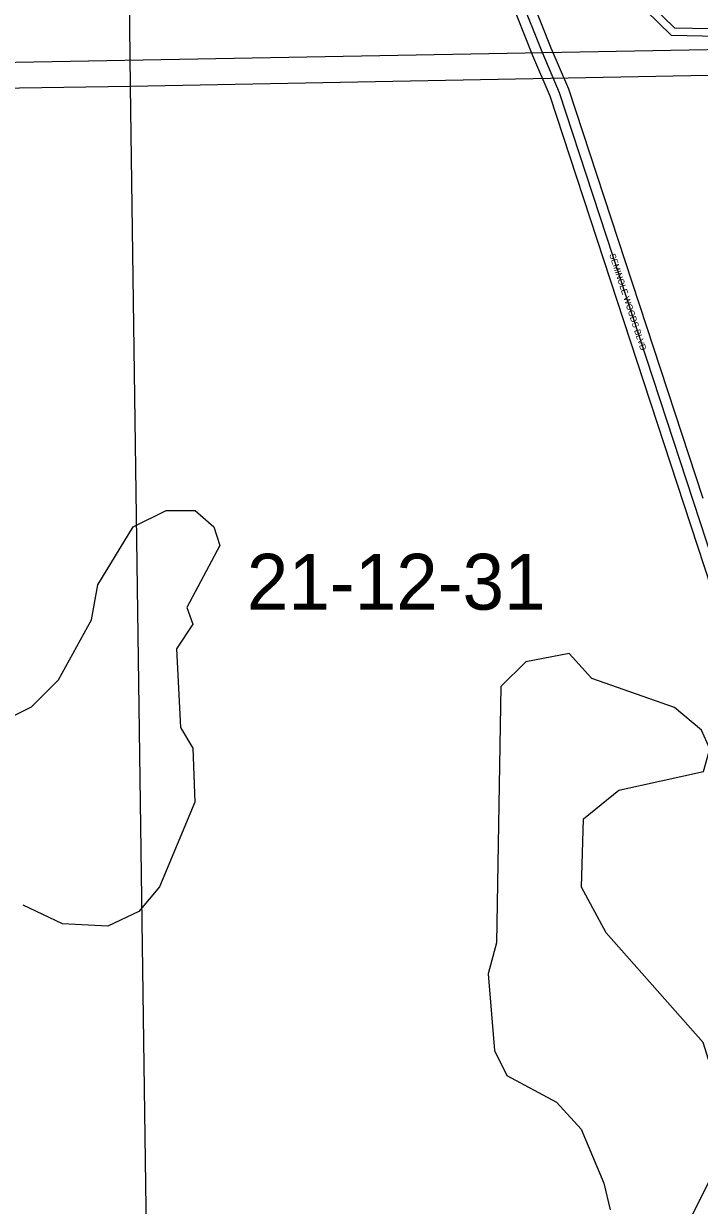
# Model space of a CAD drawing. Extents: x 457167 to 656239, y 1787309 to 1969297.
# Drawn here: x 595422 to 598146, y 1856997 to 1861760 of the extents above; entities that cross this region are included whole.
import ezdxf

# ---------------------------------------------------------------- set-up
doc = ezdxf.new("R2010")
doc.units = 0
for name, color, linetype in [('Level 1', 7, 'Continuous'), ('Level 2', 7, 'Continuous'), ('Level 22', 7, 'Continuous'), ('Level 23', 7, 'Continuous'), ('Level 31', 7, 'Continuous'), ('Level 32', 7, 'Continuous'), ('Level 34', 7, 'Continuous'), ('Level 5', 7, 'Continuous'), ('Level 7', 7, 'Continuous')]:
    doc.layers.add(name, color=color, linetype=linetype)

msp = doc.modelspace()

# ---------------------------------------------------------------- linework, layer by layer
at = {"layer": 'Level 1'}
for p, q in [((595782.327, 1866796.248), (595851.931, 1861507.1)), ((601139.481, 1861606.653), (595851.931, 1861507.1)), ((595851.931, 1861507.1), (590444.394, 1861420.316)), ((595851.931, 1861507.1), (595925.673, 1856239.971))]:
    msp.add_line(p, q, dxfattribs=at)
at = {"layer": 'Level 22'}
for p, q in [((597173.017, 1862498.819), (597510.621, 1861647.751)), ((597510.621, 1861647.751), (597581.335, 1861482.915)), ((597581.335, 1861482.915), (598121.73, 1859835.182))]:
    msp.add_line(p, q, dxfattribs=at)
msp.add_lwpolyline([(598121.73, 1859835.182), (598676.745, 1858142.71), (598655.759, 1857951.109), (598584.168, 1857556.681), (598576.741, 1857443.731), (598559.917, 1857311.995)], dxfattribs=at)
at = {"layer": 'Level 23'}
for p, q in [((597135.835, 1862484.07), (597473.642, 1861632.488)), ((597220.575, 1862487.407), (597547.598, 1861663.012)), ((597473.641, 1861632.487), (597543.876, 1861468.768)), ((597547.599, 1861663.013), (597618.792, 1861497.059)), ((597618.791, 1861497.059), (598159.737, 1859847.647)), ((597543.877, 1861468.768), (598083.72, 1859822.716))]:
    msp.add_line(p, q, dxfattribs=at)
msp.add_lwpolyline([(598083.72, 1859822.717), (598636.04, 1858138.466), (598616.15, 1857956.866), (598544.404, 1857561.581), (598536.908, 1857447.581), (598521.026, 1857323.239)], dxfattribs=at)
at = {"layer": 'Level 31'}
msp.add_lwpolyline([(597858.409, 1862004.289), (597954.572, 1861831.778), (598045.457, 1861743.272), (598409.225, 1861736.523), (599600.187, 1861745.236), (599655.905, 1861759.697), (599680.149, 1861796.023)], dxfattribs=at)
at = {"layer": 'Level 32'}
msp.add_lwpolyline([(597832.205, 1861989.682), (597930.502, 1861813.342), (598033.032, 1861713.498), (598409.057, 1861706.521), (599604.125, 1861715.265), (599670.598, 1861732.517)], dxfattribs=at)
at = {"layer": 'Level 5'}
msp.add_line((591121.778, 1861529.101), (600775.373, 1861702.271), dxfattribs=at)
at = {"layer": 'Level 7'}
for points in [[(595353.892, 1858957.043), (595453.963, 1859006.934), (595562.463, 1859115.206), (595696.103, 1859356.831), (595721.243, 1859498.513), (595863.223, 1859731.767), (595996.664, 1859798.329), (596113.375, 1859798.199), (596188.337, 1859731.439), (596213.248, 1859656.377), (596079.608, 1859406.423), (596104.549, 1859339.702), (596037.759, 1859239.761), (596054.071, 1858922.956), (596104.022, 1858839.525), (596112.134, 1858622.781), (595970.065, 1858281.156), (595886.565, 1858181.183), (595761.453, 1858122.961), (595578.09, 1858131.491), (595419.768, 1858206.711)], [(598094.341, 1856911.744), (598202.941, 1857128.358), (598203.369, 1857520.164), (598161.817, 1857653.576), (597770.499, 1858095.831), (597670.656, 1858279.323), (597679.285, 1858554.417), (597821.105, 1858671), (598162.99, 1858745.633), (598188.089, 1858837.335), (598154.818, 1858912.396), (598046.536, 1859004.186), (597713.221, 1859121.256), (597621.619, 1859221.387), (597446.527, 1859188.246), (597346.396, 1859088.304), (597328.614, 1858054.638), (597295.134, 1857929.626), (597319.816, 1857621.151), (597369.738, 1857521.051), (597569.711, 1857412.48), (597669.614, 1857303.978), (597761.086, 1857087.136), (597785.967, 1856978.764)]]:
    msp.add_lwpolyline(points, dxfattribs=at)

# ---------------------------------------------------------------- texts
at = {"layer": 'Level 2'}
msp.add_text('21-12-31', height=225, dxfattribs=at).set_placement((596321.817, 1859398.216))
at = {"layer": 'Level 34'}
msp.add_text('SEMINOLE WOODS BLVD', height=25, rotation=288.157186, dxfattribs=at).set_placement((597782.68, 1860828.883))

doc.saveas('drawing.dxf')
